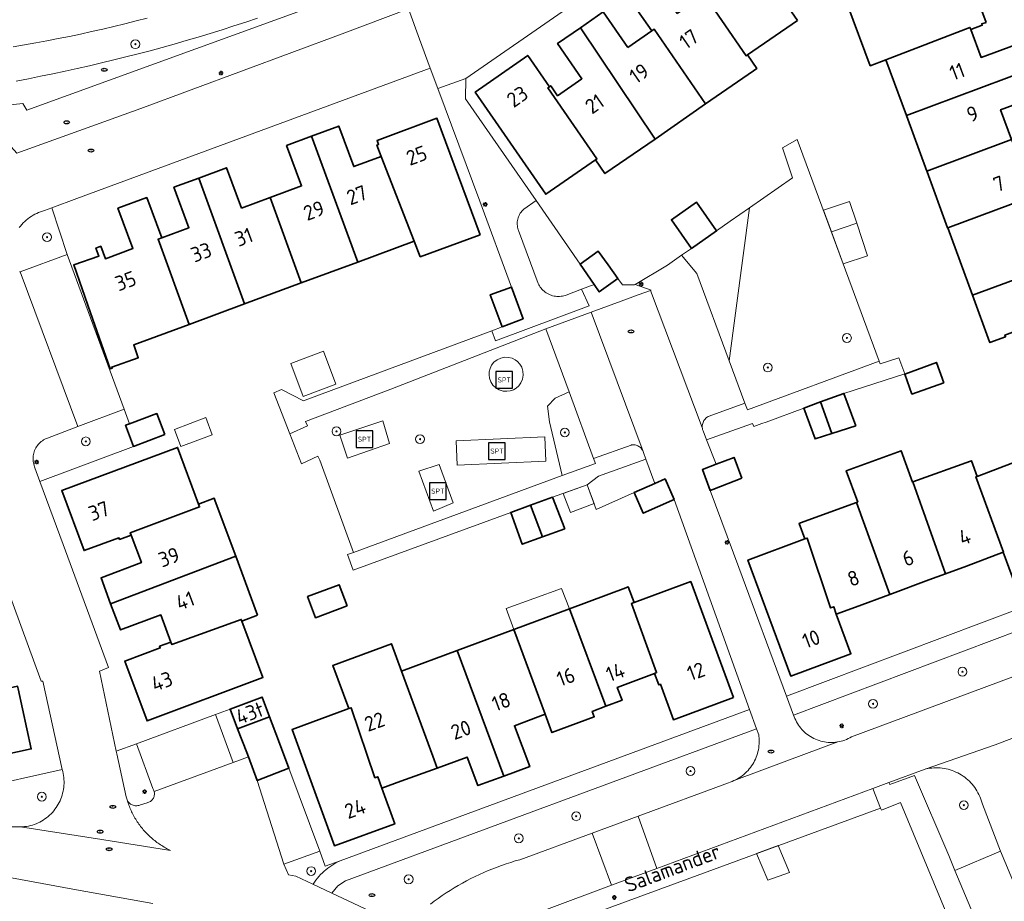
# Model space of a CAD drawing. Header units: metres. Extents: x 152610 to 160096, y 456114 to 462495.
# Tile 614 of 938: x 158733 to 158822, y 460271 to 460350. Entities that reach past the tile are written whole.
import ezdxf
from ezdxf.enums import TextEntityAlignment as Align

# ---------------------------------------------------------------- set-up
doc = ezdxf.new("R2010")
doc.units = ezdxf.units.M
doc.header["$LTSCALE"] = 0.5
doc.layers.get('0').update_dxf_attribs({"linetype": 'CONTINUOUS'})
for name, color, linetype, lineweight in [('B-PV-GR-BEPLANTING_CULTUUR_BOSPLANTSOEN-GV', 251, 'CONTINUOUS', 18), ('B-PV-GR-BEPLANTING_CULTUUR_HEESTERS-GV', 251, 'CONTINUOUS', 18), ('B-PV-GR-BOOM-S', 251, 'CONTINUOUS', 25), ('B-PV-GR-HAAG-GV', 251, 'CONTINUOUS', 13), ('B-PV-GW-TALUD_KRUIN-G', 251, 'CONTINUOUS', 18), ('B-PV-IE-MEUBILAIR-S', 251, 'CONTINUOUS', 25), ('B-PV-IE-MEUBILAIR_WEGMEUBILAIR-S', 251, 'CONTINUOUS', 25), ('B-PV-OG-BEBOUWING-GV', 6, 'CONTINUOUS', 35), ('B-PV-OG-BEBOUWING-T18', 1, 'CONTINUOUS', 18), ('B-PV-OG-BEBOUWING_OVERBOUWING-GV', 251, 'CONTINUOUS', 18), ('B-PV-OG-BEBOUWING_SCHUUR-GV', 251, 'CONTINUOUS', 18), ('B-PV-OG-TERREIN_BEGROEID-GV', 251, 'CONTINUOUS', 18), ('B-PV-OG-TOPOGRAFIE-T18', 1, 'CONTINUOUS', 18), ('B-PV-VH-GESLOTENVERHARDING_ASFALT-GV', 251, 'CONTINUOUS', 18), ('B-PV-VH-GESLOTENVERHARDING_KUNSTSTOF-GV', 251, 'CONTINUOUS', 18), ('B-PV-VH-ONVERHARD_ZAND-GV', 251, 'CONTINUOUS', 18), ('B-PV-VH-OPENVERHARDING_BETONSTRAATSTEEN-GV', 251, 'CONTINUOUS', 18), ('B-PV-VH-OPENVERHARDING_TEGEL-GV', 251, 'CONTINUOUS', 18)]:
    doc.layers.add(name, color=color, linetype=linetype, lineweight=lineweight)
doc.styles.add('NLCS-ISO', font='NLCS-ISO.ttf')
doc.styles.add('NLCS-ISO-M750-T18', font='NLCS-ISO.ttf', dxfattribs={"height": 1.35})

# ---------------------------------------------------------------- blocks, each defined once
blk = doc.blocks.new('SIE-MEUBILAIR_PAAL_LICHTMAST-SO')
for points in [[(-0.62, 0), (-1, 0)], [(-0.71, 0.71), (-0.44, 0.44)], [(0, 1), (0, 0.62)], [(0.44, 0.44), (0.71, 0.71)], [(1, 0), (0.62, 0)], [(-0.71, -0.71), (-0.44, -0.44)], [(0, -0.62), (0, -1)], [(0.44, -0.44), (0.71, -0.71)]]:
    blk.add_lwpolyline(points)
blk.add_circle((0, 0), 0.5)
blk = doc.blocks.new('SIE-MEUBILAIR_PUT_RIOOLPUT-SO')
blk.add_ellipse((0, 0), major_axis=(1.25, 0), ratio=0.54)
at = {"style": 'NLCS-ISO'}
blk.add_text('ri', height=0.75, dxfattribs=at).set_placement((-0.04, 0.07), align=Align.MIDDLE_CENTER)
blk = doc.blocks.new('SIE-WEG_SPEELTOESTEL-SO')
at = {"flags": 128}
blk.add_lwpolyline([(-3.75, -3.75), (3.75, -3.75), (3.75, 3.75), (-3.75, 3.75)], close=True, dxfattribs=at)
at = {"style": 'NLCS-ISO'}
blk.add_text('SPT', height=2.25, dxfattribs=at).set_placement((0, 0), align=Align.MIDDLE_CENTER)
blk = doc.blocks.new('SGR-BOOM_GBKN-SO')
at = {"linetype": 'ByBlock', "lineweight": 18}
h = blk.add_hatch(color=0, dxfattribs=at)
h.dxf.hatch_style = 1
edge = h.paths.add_edge_path()
edge.add_arc((0, 0), 0.25, 0, 360)
at = {"color": 0, "linetype": 'ByBlock', "lineweight": 18}
for radius in [2, 0.25]:
    blk.add_circle((0, 0), radius, dxfattribs=at)
at = {"color": 0, "linetype": 'ByBlock', "lineweight": 18, "style": 'NLCS-ISO'}
blk.add_attdef('SOORT', (2.5, 0), '', height=1.5, dxfattribs=at)

msp = doc.modelspace()

# ---------------------------------------------------------------- linework, layer by layer
at = {"layer": 'B-PV-GR-BEPLANTING_CULTUUR_BOSPLANTSOEN-GV', "flags": 128}
for points in [[(158729.451, 460342.14), (158733.643, 460342.567), (158734.01, 460341.98), (158771.895, 460355.748)], [(158771.895, 460355.748), (158734.01, 460341.98), (158733.643, 460342.567), (158729.451, 460342.14), (158729.476, 460342.12), (158729.5, 460342.1), (158733.109, 460338.106), (158744.27, 460342.14), (158762.4, 460348.86), (158768.362, 460351.085)], [(158744.829, 460350.264), (158743.835, 460350.006), (158742.839, 460349.756), (158741.841, 460349.513), (158740.841, 460349.278), (158739.839, 460349.051), (158738.836, 460348.831), (158737.831, 460348.62), (158736.824, 460348.416), (158735.816, 460348.22), (158734.807, 460348.032), (158733.796, 460347.852), (158732.783, 460347.68)], [(158754.788, 460350.265), (158753.721, 460349.909), (158752.652, 460349.56), (158751.58, 460349.219), (158750.505, 460348.885), (158749.429, 460348.559), (158748.35, 460348.241), (158747.269, 460347.93), (158746.186, 460347.628), (158745.1, 460347.332), (158744.013, 460347.045), (158742.923, 460346.765), (158741.832, 460346.493), (158740.739, 460346.229), (158739.643, 460345.973), (158738.546, 460345.724), (158737.448, 460345.483), (158736.347, 460345.25), (158735.245, 460345.025), (158734.142, 460344.808), (158733.036, 460344.598)], [(158733.036, 460344.598), (158734.142, 460344.808), (158735.245, 460345.025), (158736.347, 460345.25), (158737.448, 460345.483), (158738.546, 460345.724), (158739.643, 460345.973), (158740.739, 460346.229), (158741.832, 460346.493), (158742.923, 460346.765), (158744.013, 460347.045), (158745.1, 460347.332), (158746.186, 460347.628), (158747.269, 460347.93), (158748.35, 460348.241), (158749.429, 460348.559), (158750.505, 460348.885), (158751.58, 460349.219), (158752.652, 460349.56), (158753.721, 460349.909), (158754.788, 460350.265)]]:
    msp.add_lwpolyline(points, dxfattribs=at)
msp.add_lwpolyline([(158799.078, 460333.172), (158797.349, 460331.965), (158796.116, 460331.104), (158793.858, 460329.529), (158792.976, 460328.914), (158794.33, 460327.28), (158797.242, 460319.412)], close=True, dxfattribs=at)
at = {"layer": 'B-PV-GR-BEPLANTING_CULTUUR_HEESTERS-GV', "flags": 128}
for points in [[(158733.345, 460327.421), (158733.4, 460327.42), (158737.62, 460328.98), (158736.237, 460333.189), (158735.59, 460332.95), (158735.411, 460332.895), (158735.234, 460332.832), (158735.06, 460332.762), (158734.89, 460332.684), (158734.722, 460332.599), (158734.559, 460332.508), (158734.4, 460332.409), (158734.245, 460332.303), (158734.094, 460332.191), (158733.949, 460332.073), (158733.808, 460331.949), (158733.674, 460331.818), (158733.544, 460331.682), (158733.421, 460331.541), (158733.304, 460331.395)], [(158731.488, 460277.441), (158733.444, 460277.43), (158733.623, 460277.44), (158733.802, 460277.457), (158733.98, 460277.482), (158734.156, 460277.516), (158734.331, 460277.557), (158734.503, 460277.606), (158734.674, 460277.662), (158734.841, 460277.726), (158735.006, 460277.798), (158735.168, 460277.876), (158735.325, 460277.962), (158735.479, 460278.055), (158735.628, 460278.155), (158735.773, 460278.261), (158735.913, 460278.373), (158736.048, 460278.492), (158736.177, 460278.616), (158736.301, 460278.746), (158736.419, 460278.882), (158736.53, 460279.022), (158736.636, 460279.168), (158736.734, 460279.318), (158736.826, 460279.472), (158736.911, 460279.63), (158736.989, 460279.792), (158737.059, 460279.957), (158737.122, 460280.125), (158737.178, 460280.296), (158737.226, 460280.469), (158737.266, 460280.644), (158737.298, 460280.82), (158737.323, 460280.998), (158737.339, 460281.177), (158737.348, 460281.356), (158737.348, 460281.536), (158737.341, 460281.715), (158737.325, 460281.894), (158737.302, 460282.072), (158737.27, 460282.249), (158737.231, 460282.424), (158737.186, 460282.591), (158729.39, 460280.87)]]:
    msp.add_lwpolyline(points, dxfattribs=at)
for points in [[(158783.822, 460328.12), (158779.86, 460333.83), (158778.75, 460333.056), (158778.665, 460332.974), (158778.585, 460332.886), (158778.512, 460332.793), (158778.445, 460332.695), (158778.384, 460332.593), (158778.331, 460332.487), (158778.285, 460332.378), (158778.247, 460332.265), (158778.216, 460332.151), (158778.193, 460332.035), (158778.177, 460331.917), (158778.17, 460331.799), (158778.171, 460331.68), (158778.18, 460331.562), (158778.196, 460331.444), (158778.221, 460331.328), (158778.253, 460331.214), (158778.28, 460331.137), (158780.05, 460326.37), (158780.106, 460326.257), (158780.169, 460326.147), (158780.239, 460326.042), (158780.315, 460325.941), (158780.398, 460325.845), (158780.486, 460325.755), (158780.58, 460325.671), (158780.679, 460325.592), (158780.783, 460325.52), (158780.892, 460325.455), (158781.004, 460325.397), (158781.12, 460325.346), (158781.238, 460325.302), (158781.359, 460325.266), (158781.483, 460325.238), (158781.607, 460325.217), (158781.733, 460325.205), (158781.859, 460325.2), (158781.986, 460325.203), (158782.112, 460325.215), (158782.236, 460325.234), (158782.36, 460325.262), (158782.481, 460325.297), (158782.569, 460325.327), (158783.952, 460325.844), (158785.1, 460326.274)], [(158785.05, 460310.62), (158782.838, 460316.599), (158781.591, 460316.032), (158780.908, 460315.311), (158781.086, 460313.907), (158782.225, 460309.064), (158785.219, 460310.164)], [(158743.251, 460313.735), (158742.76, 460315.06), (158738.58, 460313.48), (158735.85, 460312.445), (158735.733, 460312.397), (158735.62, 460312.341), (158735.51, 460312.278), (158735.404, 460312.209), (158735.303, 460312.133), (158735.207, 460312.05), (158735.117, 460311.962), (158735.032, 460311.869), (158734.953, 460311.77), (158734.881, 460311.666), (158734.815, 460311.558), (158734.757, 460311.446), (158734.705, 460311.33), (158734.661, 460311.212), (158734.625, 460311.091), (158734.596, 460310.968), (158734.575, 460310.843), (158734.562, 460310.717), (158734.557, 460310.591), (158734.56, 460310.464), (158734.571, 460310.339), (158734.59, 460310.214), (158734.617, 460310.09), (158734.651, 460309.968), (158734.693, 460309.849), (158734.728, 460309.766), (158735.18, 460308.55), (158743.6, 460311.701), (158742.89, 460313.6)], [(158790.563, 460308.363), (158789.76, 460310.537), (158785.49, 460309.01), (158784.46, 460308.225), (158785.287, 460306.024), (158788.693, 460307.534)], [(158752.988, 460286.263), (158752.31, 460288.05), (158751.001, 460287.565), (158752.59, 460283.22), (158753.95, 460283.73), (158753.8, 460284.125)], [(158816.064, 460282.755), (158815.879, 460282.758), (158815.694, 460282.752), (158815.51, 460282.739), (158815.326, 460282.718), (158815.144, 460282.689), (158814.963, 460282.652), (158814.904, 460282.638), (158811.641, 460281.428), (158811.73, 460281.24), (158813.96, 460282.06), (158817.03, 460274.85), (158817.57, 460273.52), (158821.69, 460275.26), (158820.064, 460279.485), (158820.017, 460279.664), (158819.962, 460279.84), (158819.899, 460280.014), (158819.83, 460280.185), (158819.752, 460280.354), (158819.668, 460280.518), (158819.576, 460280.679), (158819.478, 460280.835), (158819.373, 460280.987), (158819.261, 460281.135), (158819.144, 460281.277), (158819.02, 460281.415), (158818.89, 460281.547), (158818.755, 460281.673), (158818.614, 460281.793), (158818.468, 460281.907), (158818.318, 460282.014), (158818.163, 460282.115), (158818.004, 460282.209), (158817.841, 460282.296), (158817.674, 460282.376), (158817.504, 460282.449), (158817.331, 460282.514), (158817.155, 460282.572), (158816.977, 460282.622), (158816.797, 460282.664), (158816.616, 460282.699), (158816.433, 460282.725), (158816.249, 460282.744)], [(158810.89, 460279.13), (158810.203, 460280.896), (158790.745, 460273.692), (158786.653, 460272.177), (158780.8, 460270.01), (158779.297, 460269.407), (158777.824, 460268.733), (158777.93, 460268.55), (158779.96, 460269.41), (158783.03, 460261.45), (158783.922, 460259.071), (158784.78, 460259.15), (158781.36, 460268.3)]]:
    msp.add_lwpolyline(points, close=True, dxfattribs=at)
at = {"layer": 'B-PV-GR-HAAG-GV', "flags": 128}
msp.add_lwpolyline([(158742.1, 460284.02), (158742.957, 460280.132), (158742.972, 460280.048), (158742.995, 460279.966), (158743.025, 460279.887), (158743.063, 460279.81), (158743.108, 460279.737), (158743.16, 460279.669), (158743.217, 460279.606), (158743.28, 460279.548), (158743.349, 460279.497), (158743.421, 460279.453), (158743.498, 460279.415), (158743.578, 460279.385), (158743.66, 460279.362), (158743.744, 460279.347), (158743.829, 460279.341), (158743.915, 460279.342), (158743.999, 460279.351), (158744.083, 460279.368), (158744.165, 460279.392), (158744.238, 460279.422), (158744.829, 460279.607), (158744.908, 460279.628), (158744.984, 460279.656), (158745.058, 460279.691), (158745.127, 460279.734), (158745.192, 460279.783), (158745.252, 460279.838), (158745.306, 460279.899), (158745.354, 460279.965), (158745.395, 460280.036), (158745.429, 460280.109), (158745.456, 460280.187), (158745.475, 460280.266), (158745.486, 460280.347), (158745.49, 460280.428), (158745.485, 460280.509), (158745.472, 460280.59), (158745.462, 460280.633), (158745.417, 460280.761), (158745.351, 460280.88), (158743.89, 460284.93), (158742.051, 460284.254)], close=True, dxfattribs=at)
at = {"layer": 'B-PV-GW-TALUD_KRUIN-G', "flags": 128}
msp.add_lwpolyline([(158802.143, 460375.222), (158789.76, 460366.84), (158779.373, 460359.795), (158779.155, 460359.649), (158778.662, 460359.325), (158778.165, 460359.008), (158777.664, 460358.698), (158777.158, 460358.394), (158776.649, 460358.098), (158776.135, 460357.808), (158775.618, 460357.526), (158775.097, 460357.25), (158774.571, 460356.982), (158774.043, 460356.721), (158773.511, 460356.467), (158772.976, 460356.22), (158772.437, 460355.98), (158771.895, 460355.748), (158734.01, 460341.98), (158733.643, 460342.567), (158729.451, 460342.14)], dxfattribs=at)
at = {"layer": 'B-PV-OG-BEBOUWING-GV', "flags": 128}
for points in [[(158803.4, 460350.06), (158797.06, 460359.27), (158792.324, 460356.003), (158794.27, 460353.18), (158794.406, 460353.264), (158798.778, 460346.879), (158798.91, 460346.97)], [(158820.39, 460349.88), (158818.4, 460355.27), (158807.95, 460351.36), (158809.96, 460345.97), (158811.37, 460346.5), (158818.944, 460349.431), (158819.02, 460349.23), (158820.05, 460349.62), (158820, 460349.76)], [(158792.57, 460350.69), (158790.36, 460353.9), (158788.059, 460352.301), (158790.294, 460349.115), (158790.515, 460349.267), (158795.138, 460342.531), (158799.441, 460345.508), (158799.76, 460345.73), (158798.91, 460346.97), (158798.778, 460346.879), (158794.406, 460353.264), (158794.27, 460353.18), (158794.14, 460353.1), (158794.76, 460352.2)], [(158788.12, 460347.62), (158785.91, 460350.82), (158783.865, 460349.403), (158790.578, 460339.377), (158795.138, 460342.531), (158790.515, 460349.267), (158790.294, 460349.115)], [(158790.578, 460339.377), (158783.865, 460349.403), (158781.81, 460347.98), (158784, 460344.8), (158781.8, 460343.28), (158781.19, 460344.18), (158781.06, 460344.09), (158780.927, 460343.998), (158785.342, 460337.591), (158785.21, 460337.5), (158786.071, 460336.259)], [(158819.02, 460349.23), (158818.944, 460349.431), (158811.37, 460346.5), (158813.214, 460341.49), (158824.491, 460345.708), (158823.61, 460348.08), (158819.95, 460346.72)], [(158781.06, 460344.09), (158779.12, 460346.9), (158774.39, 460343.61), (158780.73, 460334.4), (158785.21, 460337.5), (158785.342, 460337.591), (158780.927, 460343.998)], [(158825.36, 460343.37), (158824.491, 460345.708), (158813.214, 460341.49), (158815.053, 460336.494), (158822.697, 460339.332), (158821.7, 460342.01)], [(158774.83, 460330.76), (158770.94, 460341.24), (158765.54, 460339.24), (158765.68, 460338.89), (158765.53, 460338.83), (158765.91, 460337.81), (158768.893, 460330.18), (158769.44, 460328.78)], [(158765.91, 460337.81), (158763.45, 460336.9), (158762.1, 460340.54), (158759.642, 460339.625), (158763.799, 460328.297), (158768.893, 460330.18)], [(158763.799, 460328.297), (158759.642, 460339.625), (158757.4, 460338.79), (158758.75, 460335.15), (158755.919, 460334.1), (158758.714, 460326.418)], [(158822.705, 460339.309), (158822.697, 460339.332), (158815.053, 460336.494), (158815.076, 460336.431), (158816.935, 460331.381), (158816.939, 460331.37), (158828.251, 460335.578), (158828.235, 460335.621), (158827.36, 460337.97), (158823.71, 460336.61)], [(158753.33, 460333.14), (158751.97, 460336.79), (158749.491, 460335.865), (158753.594, 460324.525), (158758.714, 460326.418), (158755.919, 460334.1)], [(158753.594, 460324.525), (158749.491, 460335.865), (158747.25, 460335.03), (158748.6, 460331.39), (158746.15, 460330.47), (158745.815, 460330.355), (158748.606, 460322.682)], [(158829.11, 460333.27), (158828.251, 460335.578), (158816.939, 460331.37), (158819.165, 460325.325), (158830.516, 460329.482), (158830.03, 460330.78), (158826.38, 460329.42), (158825.46, 460331.91)], [(158746.15, 460330.47), (158744.8, 460334.11), (158742.21, 460333.15), (158743.56, 460329.51), (158741.08, 460328.59), (158740.652, 460329.728), (158740.22, 460329.55), (158740.486, 460328.831), (158738.227, 460328.042), (158739.737, 460323.723), (158741.498, 460318.687), (158741.686, 460318.753), (158741.653, 460318.848), (158744.042, 460319.683), (158743.636, 460320.845), (158748.606, 460322.682), (158745.815, 460330.355)], [(158793.858, 460329.529), (158796.116, 460331.104), (158794.319, 460333.68), (158792.062, 460332.105)], [(158831, 460328.19), (158830.516, 460329.482), (158819.165, 460325.325), (158820.719, 460321.102), (158820.74, 460321.05), (158822.15, 460321.57), (158822.094, 460321.72), (158828.362, 460324.05), (158828.25, 460324.35), (158827.33, 460326.82)], [(158786.354, 460328.054), (158785.45, 460329.29), (158783.822, 460328.12), (158785.1, 460326.274), (158785.56, 460325.61), (158787.23, 460326.81)], [(158778.71, 460323.18), (158777.652, 460326.047), (158775.74, 460325.35), (158776.8, 460322.47)], [(158816.584, 460317.408), (158815.92, 460319.26), (158813.077, 460318.203), (158813.721, 460316.407)], [(158808.658, 460313.546), (158807.594, 460316.471), (158805.48, 460315.698), (158806.504, 460312.854)], [(158806.504, 460312.854), (158805.48, 460315.698), (158803.985, 460315.152), (158804.997, 460312.37)], [(158746.43, 460312.76), (158745.72, 460314.66), (158743.251, 460313.735), (158742.89, 460313.6), (158743.6, 460311.701)], [(158749.47, 460306.5), (158747.57, 460311.61), (158737.14, 460307.73), (158739.15, 460302.31), (158742.3, 460303.48), (158742.36, 460303.33), (158743.39, 460303.72), (158743.315, 460303.924), (158749.56, 460306.254)], [(158808.736, 460306.655), (158811.479, 460299.033), (158811.716, 460298.374), (158815.251, 460299.679), (158816.754, 460300.234), (158813.8, 460308.496), (158813.782, 460308.489), (158812.757, 460311.309), (158807.807, 460309.51), (158808.832, 460306.69)], [(158828.62, 460300.58), (158824.71, 460310.93), (158819.6, 460309), (158819.464, 460308.947), (158821.951, 460302.181), (158821.922, 460302.17), (158823.25, 460298.591)], [(158798.4, 460308.83), (158797.7, 460310.7), (158796.08, 460310.084), (158794.84, 460309.61), (158795.55, 460307.74), (158795.783, 460307.829)], [(158819.6, 460309), (158819.07, 460310.41), (158818.979, 460310.377), (158813.8, 460308.496), (158816.754, 460300.234), (158818.62, 460300.923), (158821.922, 460302.17), (158821.951, 460302.181), (158819.464, 460308.947)], [(158792.31, 460306.92), (158791.48, 460308.77), (158790.563, 460308.363), (158788.693, 460307.534), (158789.52, 460305.68), (158792.081, 460306.818)], [(158750.975, 460306.777), (158750.88, 460307.03), (158749.47, 460306.5), (158749.56, 460306.254), (158743.315, 460303.924), (158743.39, 460303.72), (158744.32, 460301.23), (158740.68, 460299.86), (158741.549, 460297.531), (158752.816, 460301.805)], [(158780.441, 460303.549), (158779.37, 460306.408), (158777.58, 460305.76), (158778.62, 460302.89)], [(158782.46, 460304.28), (158781.34, 460307.12), (158779.37, 460306.408), (158780.441, 460303.549)], [(158804.07, 460303.37), (158804.267, 460303.442), (158806.381, 460297.152), (158806.671, 460297.257), (158806.894, 460296.594), (158808.622, 460297.232), (158811.716, 460298.374), (158811.479, 460299.033), (158808.736, 460306.655), (158803.672, 460304.816), (158803.55, 460304.77)], [(158806.381, 460297.152), (158804.267, 460303.442), (158804.07, 460303.37), (158798.94, 460301.46), (158802.81, 460291.01), (158808.22, 460293.02), (158806.894, 460296.594), (158806.671, 460297.257)], [(158754.78, 460296.5), (158752.816, 460301.805), (158741.549, 460297.531), (158742.43, 460295.17), (158746.07, 460296.53), (158746.98, 460294.08), (158747.064, 460293.853), (158753.311, 460296.124), (158753.37, 460295.97)], [(158797.65, 460289.08), (158793.8, 460299.53), (158788.69, 460297.64), (158788.45, 460297.55), (158790.723, 460291.329), (158790.54, 460291.26), (158790.92, 460290.22), (158791.06, 460290.28), (158792.23, 460287.09)], [(158762.86, 460297.34), (158762.14, 460299.24), (158759.29, 460298.17), (158760, 460296.27)], [(158788.69, 460297.64), (158788.17, 460299.04), (158787.941, 460298.956), (158782.866, 460297.074), (158786.155, 460288.293), (158787.613, 460288.838), (158787.177, 460290.003), (158790.54, 460291.26), (158790.723, 460291.329), (158788.45, 460297.55)], [(158786.155, 460288.293), (158782.866, 460297.074), (158777.848, 460295.213), (158780.684, 460287.577), (158781.293, 460285.936), (158785.104, 460287.352), (158784.924, 460287.834)], [(158753.37, 460295.97), (158753.311, 460296.124), (158747.064, 460293.853), (158746.98, 460294.08), (158745.95, 460293.7), (158746.01, 460293.55), (158742.82, 460292.36), (158744.83, 460286.98), (158755.27, 460290.89)], [(158780.684, 460287.577), (158777.848, 460295.213), (158772.765, 460293.328), (158776.957, 460282.014), (158779.29, 460282.87), (158777.91, 460286.54)], [(158770.961, 460282.737), (158770.571, 460283.797), (158767.749, 460291.468), (158766.844, 460293.928), (158761.553, 460291.966), (158763, 460288.09), (158763.206, 460288.165), (158765.357, 460281.855), (158765.611, 460281.948), (158765.963, 460280.917), (158767.681, 460281.543)], [(158767.749, 460291.468), (158770.571, 460283.797), (158770.961, 460282.737), (158773.666, 460283.721), (158774.63, 460281.16), (158776.957, 460282.014), (158772.765, 460293.328)], [(158733.218, 460289.879), (158733.17, 460290.1), (158729.93, 460289.39), (158730.002, 460289.052), (158722.338, 460287.506), (158722.36, 460287.4), (158723.53, 460282.08), (158723.71, 460282.119), (158734.4, 460284.46)], [(158755.854, 460287.359), (158755.19, 460289.12), (158752.31, 460288.05), (158752.988, 460286.263)], [(158765.357, 460281.855), (158763.206, 460288.165), (158763, 460288.09), (158757.89, 460286.2), (158758.98, 460283.22), (158761.71, 460275.74), (158767.13, 460277.71), (158765.963, 460280.917), (158765.611, 460281.948)], [(158756.666, 460285.208), (158755.854, 460287.359), (158752.988, 460286.263), (158753.8, 460284.125), (158753.95, 460283.73), (158754.74, 460281.62), (158757.61, 460282.71)]]:
    msp.add_lwpolyline(points, close=True, dxfattribs=at)
at = {"layer": 'B-PV-OG-BEBOUWING_OVERBOUWING-GV', "flags": 128}
for points in [[(158806.47, 460331.007), (158808.747, 460331.8), (158808.096, 460333.753), (158805.744, 460332.97)], [(158750.695, 460312.736), (158750.113, 460314.288), (158747.285, 460313.228), (158747.867, 460311.676)], [(158785.088, 460306.554), (158784.46, 460308.225), (158782.297, 460307.459), (158782.959, 460305.736)], [(158782.866, 460297.074), (158782.149, 460298.904), (158777.165, 460297.107), (158777.848, 460295.213)]]:
    msp.add_lwpolyline(points, close=True, dxfattribs=at)
at = {"layer": 'B-PV-OG-BEBOUWING_SCHUUR-GV', "flags": 128}
for points in [[(158809.727, 460328.857), (158808.747, 460331.8), (158806.47, 460331.007), (158807.534, 460328.126)], [(158761.826, 460317.303), (158760.715, 460320.274), (158757.776, 460319.174), (158758.888, 460316.204)], [(158802.688, 460273.329), (158801.668, 460275.748), (158799.711, 460275.03), (158800.738, 460272.628)]]:
    msp.add_lwpolyline(points, close=True, dxfattribs=at)
at = {"layer": 'B-PV-OG-TERREIN_BEGROEID-GV', "flags": 128}
for points in [[(158810.773, 460319.363), (158803.39, 460339.34), (158802.06, 460338.58), (158802.96, 460335.88), (158799.078, 460333.172), (158797.242, 460319.412), (158798.66, 460315.58), (158798.896, 460314.977)], [(158782.838, 460316.599), (158780.74, 460322.27), (158766.77, 460316.843), (158759.096, 460313.931), (158759.276, 460313.539), (158757.674, 460312.844), (158758.737, 460310.122), (158760.223, 460310.829), (158760.383, 460310.45), (158763.429, 460302.158), (158782.225, 460309.064), (158781.086, 460313.907), (158780.908, 460315.311), (158781.591, 460316.032)], [(158777.547, 460316.705), (158777.234, 460316.658), (158776.895, 460316.681), (158776.553, 460316.785), (158776.238, 460316.969), (158775.976, 460317.222), (158775.786, 460317.518), (158775.673, 460317.831), (158775.631, 460318.136), (158775.646, 460318.418), (158775.718, 460318.708), (158775.858, 460319.001), (158776.072, 460319.273), (158776.354, 460319.499), (158776.685, 460319.654), (158777.039, 460319.726), (158777.385, 460319.716), (158777.7, 460319.636), (158777.968, 460319.506), (158778.195, 460319.337), (158778.402, 460319.109), (158778.57, 460318.822), (158778.676, 460318.487), (158778.703, 460318.124), (158778.643, 460317.763), (158778.503, 460317.435), (158778.304, 460317.16), (158778.068, 460316.949), (158777.819, 460316.802)], [(158777.385, 460319.716), (158777.039, 460319.726), (158776.685, 460319.654), (158776.354, 460319.499), (158776.072, 460319.273), (158775.858, 460319.001), (158775.718, 460318.708), (158775.646, 460318.418), (158775.631, 460318.136), (158775.673, 460317.831), (158775.786, 460317.518), (158775.976, 460317.222), (158776.238, 460316.969), (158776.553, 460316.785), (158776.895, 460316.681), (158777.234, 460316.658), (158777.547, 460316.705), (158777.819, 460316.802), (158778.068, 460316.949), (158778.304, 460317.16), (158778.503, 460317.435), (158778.643, 460317.763), (158778.703, 460318.124), (158778.676, 460318.487), (158778.57, 460318.822), (158778.402, 460319.109), (158778.195, 460319.337), (158777.968, 460319.506), (158777.7, 460319.636)], [(158762.18, 460312.696), (158766.052, 460314), (158766.66, 460311.955), (158762.875, 460310.651)], [(158766.66, 460311.955), (158766.052, 460314), (158762.18, 460312.696), (158762.875, 460310.651)], [(158772.669, 460312.204), (158780.669, 460312.559), (158780.737, 460310.379), (158772.759, 460310.015)], [(158771.14, 460310.083), (158772.4, 460306.603), (158770.617, 460305.864), (158769.313, 460309.475)], [(158772.4, 460306.603), (158771.14, 460310.083), (158769.313, 460309.475), (158770.617, 460305.864)], [(158760.88, 460273.89), (158760.38, 460275.26), (158757.16, 460274.09), (158757.576, 460273.133), (158758.22, 460273.01), (158759.773, 460272.276), (158759.785, 460272.294), (158759.907, 460272.473), (158760.037, 460272.647), (158760.173, 460272.816), (158760.314, 460272.98), (158760.462, 460273.139), (158760.616, 460273.292), (158760.775, 460273.44), (158760.939, 460273.581), (158761.109, 460273.717), (158761.283, 460273.846), (158761.462, 460273.968), (158761.646, 460274.084), (158761.833, 460274.193), (158762.025, 460274.295), (158762.22, 460274.39)]]:
    msp.add_lwpolyline(points, close=True, dxfattribs=at)
for points in [[(158836.214, 460299.977), (158803.06, 460287.51), (158803.115, 460287.351), (158803.177, 460287.194), (158803.247, 460287.041), (158803.324, 460286.891), (158803.408, 460286.745), (158803.499, 460286.603), (158803.597, 460286.465), (158803.701, 460286.332), (158803.811, 460286.205), (158803.927, 460286.083), (158804.048, 460285.966), (158804.175, 460285.855), (158804.308, 460285.751), (158804.445, 460285.653), (158804.586, 460285.561), (158804.732, 460285.476), (158804.881, 460285.399), (158805.034, 460285.328), (158805.191, 460285.265), (158805.35, 460285.209), (158805.511, 460285.161), (158805.675, 460285.121), (158805.84, 460285.088), (158806.007, 460285.063), (158806.175, 460285.047), (158806.343, 460285.038), (158806.512, 460285.037), (158806.68, 460285.044), (158806.848, 460285.059), (158807.015, 460285.083), (158807.047, 460285.088), (158807.181, 460285.114), (158807.345, 460285.152), (158807.506, 460285.199), (158807.666, 460285.253), (158807.823, 460285.315), (158807.977, 460285.384), (158808.127, 460285.46), (158808.273, 460285.544), (158808.277, 460285.546), (158833.717, 460294.989)], [(158770.351, 460270.491), (158770.695, 460270.75), (158771.044, 460271.003), (158771.398, 460271.249), (158771.756, 460271.489), (158772.119, 460271.722), (158772.486, 460271.949), (158772.856, 460272.168), (158773.231, 460272.381), (158773.61, 460272.586), (158773.993, 460272.785), (158774.379, 460272.976), (158774.769, 460273.16), (158775.162, 460273.337), (158775.558, 460273.507), (158775.957, 460273.669), (158776.359, 460273.824), (158776.764, 460273.971), (158777.172, 460274.111), (158777.582, 460274.243), (158777.995, 460274.367), (158778.41, 460274.484), (158784.915, 460276.886), (158789.062, 460278.417), (158797.187, 460281.417), (158797.354, 460281.47), (158797.519, 460281.531), (158797.681, 460281.599), (158797.711, 460281.612), (158797.84, 460281.674), (158797.995, 460281.757), (158798.146, 460281.847), (158798.293, 460281.943), (158798.435, 460282.046), (158798.573, 460282.155), (158798.705, 460282.271), (158798.832, 460282.392), (158798.954, 460282.519), (158799.069, 460282.651), (158799.179, 460282.789), (158799.282, 460282.931), (158799.378, 460283.078), (158799.467, 460283.229), (158799.55, 460283.384), (158799.626, 460283.543), (158799.694, 460283.705), (158799.754, 460283.87), (158799.808, 460284.037), (158799.853, 460284.207), (158799.891, 460284.378), (158799.92, 460284.551), (158799.942, 460284.726), (158799.956, 460284.901), (158799.962, 460285.076), (158799.96, 460285.252), (158799.95, 460285.427), (158799.933, 460285.602), (158799.915, 460285.725), (158799.718, 460286.274), (158762.701, 460272.59), (158762.005, 460272.121), (158761.468, 460271.475), (158765.876, 460269.393)]]:
    msp.add_lwpolyline(points, dxfattribs=at)
at = {"layer": 'B-PV-VH-GESLOTENVERHARDING_ASFALT-GV', "flags": 128}
msp.add_lwpolyline([(158732.783, 460347.68), (158733.796, 460347.852), (158734.807, 460348.032), (158735.816, 460348.22), (158736.824, 460348.416), (158737.831, 460348.62), (158738.836, 460348.831), (158739.839, 460349.051), (158740.841, 460349.278), (158741.841, 460349.513), (158742.839, 460349.756), (158743.835, 460350.006), (158744.829, 460350.264)], dxfattribs=at)
at = {"layer": 'B-PV-VH-GESLOTENVERHARDING_KUNSTSTOF-GV', "flags": 128}
msp.add_lwpolyline([(158780.737, 460310.379), (158780.669, 460312.559), (158772.669, 460312.204), (158772.759, 460310.015)], close=True, dxfattribs=at)
at = {"layer": 'B-PV-VH-ONVERHARD_ZAND-GV', "flags": 128}
msp.add_lwpolyline([(158742.051, 460284.254), (158742.1, 460284.02), (158742.957, 460280.132), (158742.972, 460280.048), (158742.995, 460279.966), (158743.025, 460279.887), (158743.063, 460279.81), (158743.108, 460279.737), (158743.16, 460279.669), (158743.217, 460279.606), (158743.28, 460279.548), (158743.349, 460279.497), (158743.421, 460279.453), (158743.498, 460279.415), (158743.578, 460279.385), (158743.66, 460279.362), (158743.744, 460279.347), (158743.829, 460279.341), (158743.915, 460279.342), (158743.999, 460279.351), (158744.083, 460279.368), (158744.165, 460279.392), (158744.238, 460279.422), (158744.829, 460279.607), (158744.908, 460279.628), (158744.984, 460279.656), (158745.058, 460279.691), (158745.127, 460279.734), (158745.192, 460279.783), (158745.252, 460279.838), (158745.306, 460279.899), (158745.354, 460279.965), (158745.395, 460280.036), (158745.429, 460280.109), (158745.456, 460280.187), (158745.475, 460280.266), (158745.486, 460280.347), (158745.49, 460280.428), (158745.485, 460280.509), (158745.472, 460280.59), (158745.462, 460280.633), (158745.417, 460280.761), (158745.351, 460280.88), (158743.89, 460284.93)], close=True, dxfattribs=at)
at = {"layer": 'B-PV-VH-OPENVERHARDING_BETONSTRAATSTEEN-GV', "flags": 128}
for points in [[(158733.304, 460331.395), (158733.421, 460331.541), (158733.544, 460331.682), (158733.674, 460331.818), (158733.808, 460331.949), (158733.949, 460332.073), (158734.094, 460332.191), (158734.245, 460332.303), (158734.4, 460332.409), (158734.559, 460332.508), (158734.722, 460332.599), (158734.89, 460332.684), (158735.06, 460332.762), (158735.234, 460332.832), (158735.411, 460332.895), (158735.59, 460332.95), (158736.237, 460333.189), (158738.504, 460334.025), (158770.34, 460345.77), (158769.376, 460348.362), (158768.362, 460351.085), (158762.4, 460348.86), (158744.27, 460342.14), (158733.109, 460338.106)], [(158768.362, 460351.085), (158769.376, 460348.362), (158770.34, 460345.77), (158771.031, 460343.913), (158773.532, 460344.841), (158782.603, 460351.114)], [(158731.62, 460300.58), (158735.3, 460290.55), (158735.44, 460290.55), (158737.186, 460282.591), (158737.231, 460282.424), (158737.27, 460282.249), (158737.302, 460282.072), (158737.325, 460281.894), (158737.341, 460281.715), (158737.348, 460281.536), (158737.348, 460281.356), (158737.339, 460281.177), (158737.323, 460280.998), (158737.298, 460280.82), (158737.266, 460280.644), (158737.226, 460280.469), (158737.178, 460280.296), (158737.122, 460280.125), (158737.059, 460279.957), (158736.989, 460279.792), (158736.911, 460279.63), (158736.826, 460279.472), (158736.734, 460279.318), (158736.636, 460279.168), (158736.53, 460279.022), (158736.419, 460278.882), (158736.301, 460278.746), (158736.177, 460278.616), (158736.048, 460278.492), (158735.913, 460278.373), (158735.773, 460278.261), (158735.628, 460278.155), (158735.479, 460278.055), (158735.325, 460277.962), (158735.168, 460277.876), (158735.006, 460277.798), (158734.841, 460277.726), (158734.674, 460277.662), (158734.503, 460277.606), (158734.331, 460277.557), (158734.156, 460277.516), (158733.98, 460277.482), (158733.802, 460277.457), (158733.623, 460277.44), (158733.444, 460277.43), (158740.752, 460276.289), (158746.94, 460275.32), (158746.824, 460275.376), (158746.708, 460275.434), (158746.594, 460275.494), (158746.48, 460275.556), (158746.368, 460275.62), (158746.257, 460275.686), (158746.147, 460275.754), (158746.038, 460275.824), (158745.931, 460275.896), (158745.825, 460275.969), (158745.72, 460276.045), (158745.616, 460276.122), (158745.514, 460276.201), (158745.414, 460276.282), (158745.314, 460276.365), (158745.216, 460276.449), (158745.12, 460276.536), (158745.025, 460276.624), (158744.932, 460276.713), (158744.841, 460276.804), (158744.751, 460276.897), (158744.662, 460276.991), (158744.576, 460277.087), (158744.491, 460277.184), (158744.407, 460277.283), (158744.326, 460277.383), (158744.246, 460277.485), (158744.168, 460277.588), (158744.092, 460277.693), (158744.018, 460277.799), (158743.946, 460277.906), (158743.876, 460278.014), (158743.807, 460278.124), (158743.74, 460278.234), (158743.676, 460278.346), (158743.613, 460278.459), (158743.553, 460278.573), (158743.494, 460278.689), (158743.438, 460278.805), (158743.383, 460278.922), (158743.331, 460279.04), (158743.28, 460279.159), (158743.232, 460279.279), (158743.186, 460279.4), (158743.142, 460279.521), (158743.1, 460279.643), (158743.06, 460279.766), (158743.025, 460279.887), (158742.995, 460279.966), (158742.972, 460280.048), (158742.957, 460280.132), (158742.1, 460284.02), (158742.051, 460284.254), (158740.53, 460291.46), (158740.63, 460291.5), (158741.37, 460291.78), (158737.27, 460302.87), (158735.18, 460308.55), (158734.728, 460309.766), (158734.693, 460309.849), (158734.651, 460309.968), (158734.617, 460310.09), (158734.59, 460310.214), (158734.571, 460310.339), (158734.56, 460310.464), (158734.557, 460310.591), (158734.562, 460310.717), (158734.575, 460310.843), (158734.596, 460310.968), (158734.625, 460311.091), (158734.661, 460311.212), (158734.705, 460311.33), (158734.757, 460311.446), (158734.815, 460311.558), (158734.881, 460311.666), (158734.953, 460311.77), (158735.032, 460311.869), (158735.117, 460311.962), (158735.207, 460312.05), (158735.303, 460312.133), (158735.404, 460312.209), (158735.51, 460312.278), (158735.62, 460312.341), (158735.733, 460312.397), (158735.85, 460312.445), (158738.58, 460313.48), (158733.4, 460327.42), (158733.345, 460327.421)], [(158833.717, 460294.989), (158808.277, 460285.546), (158808.273, 460285.544), (158808.127, 460285.46), (158807.977, 460285.384), (158807.823, 460285.315), (158807.666, 460285.253), (158807.506, 460285.199), (158807.345, 460285.152), (158807.181, 460285.114), (158807.047, 460285.088), (158802.439, 460283.372), (158797.711, 460281.612), (158797.681, 460281.599), (158797.519, 460281.531), (158797.354, 460281.47), (158797.187, 460281.417), (158789.062, 460278.417), (158790.745, 460273.692), (158810.203, 460280.896), (158811.641, 460281.428), (158814.904, 460282.638), (158821.203, 460284.816), (158827.672, 460287.278)], [(158827.672, 460287.278), (158821.203, 460284.816), (158814.904, 460282.638), (158814.963, 460282.652), (158815.144, 460282.689), (158815.326, 460282.718), (158815.51, 460282.739), (158815.694, 460282.752), (158815.879, 460282.758), (158816.064, 460282.755), (158816.249, 460282.744), (158816.433, 460282.725), (158816.616, 460282.699), (158816.797, 460282.664), (158816.977, 460282.622), (158817.155, 460282.572), (158817.331, 460282.514), (158817.504, 460282.449), (158817.674, 460282.376), (158817.841, 460282.296), (158818.004, 460282.209), (158818.163, 460282.115), (158818.318, 460282.014), (158818.468, 460281.907), (158818.614, 460281.793), (158818.755, 460281.673), (158818.89, 460281.547), (158819.02, 460281.415), (158819.144, 460281.277), (158819.261, 460281.135), (158819.373, 460280.987), (158819.478, 460280.835), (158819.576, 460280.679), (158819.668, 460280.518), (158819.752, 460280.354), (158819.83, 460280.185), (158819.899, 460280.014), (158819.962, 460279.84), (158820.017, 460279.664), (158820.064, 460279.485), (158821.69, 460275.26), (158826.583, 460263.581)], [(158765.876, 460269.393), (158761.468, 460271.475), (158759.773, 460272.276), (158758.22, 460273.01), (158757.576, 460273.133), (158757.16, 460274.09), (158754.74, 460281.62), (158753.95, 460283.73), (158752.59, 460283.22), (158745.462, 460280.633), (158745.472, 460280.59), (158745.485, 460280.509), (158745.49, 460280.428), (158745.486, 460280.347), (158745.475, 460280.266), (158745.456, 460280.187), (158745.429, 460280.109), (158745.395, 460280.036), (158745.354, 460279.965), (158745.306, 460279.899), (158745.252, 460279.838), (158745.192, 460279.783), (158745.127, 460279.734), (158745.058, 460279.691), (158744.984, 460279.656), (158744.908, 460279.628), (158744.829, 460279.607), (158744.238, 460279.422), (158744.165, 460279.392), (158744.083, 460279.368), (158743.999, 460279.351), (158743.915, 460279.342), (158743.829, 460279.341), (158743.744, 460279.347), (158743.66, 460279.362), (158743.578, 460279.385), (158743.498, 460279.415), (158743.421, 460279.453), (158743.349, 460279.497), (158743.28, 460279.548), (158743.217, 460279.606), (158743.16, 460279.669), (158743.108, 460279.737), (158743.063, 460279.81), (158743.025, 460279.887), (158743.06, 460279.766), (158743.1, 460279.643), (158743.142, 460279.521), (158743.186, 460279.4), (158743.232, 460279.279), (158743.28, 460279.159), (158743.331, 460279.04), (158743.383, 460278.922), (158743.438, 460278.805), (158743.494, 460278.689), (158743.553, 460278.573), (158743.613, 460278.459), (158743.676, 460278.346), (158743.74, 460278.234), (158743.807, 460278.124), (158743.876, 460278.014), (158743.946, 460277.906), (158744.018, 460277.799), (158744.092, 460277.693), (158744.168, 460277.588), (158744.246, 460277.485), (158744.326, 460277.383), (158744.407, 460277.283), (158744.491, 460277.184), (158744.576, 460277.087), (158744.662, 460276.991), (158744.751, 460276.897), (158744.841, 460276.804), (158744.932, 460276.713), (158745.025, 460276.624), (158745.12, 460276.536), (158745.216, 460276.449), (158745.314, 460276.365), (158745.414, 460276.282), (158745.514, 460276.201), (158745.616, 460276.122), (158745.72, 460276.045), (158745.825, 460275.969), (158745.931, 460275.896), (158746.038, 460275.824), (158746.147, 460275.754), (158746.257, 460275.686), (158746.368, 460275.62), (158746.48, 460275.556), (158746.594, 460275.494), (158746.708, 460275.434), (158746.824, 460275.376), (158746.94, 460275.32), (158740.752, 460276.289), (158733.444, 460277.43), (158731.488, 460277.441)], [(158780.8, 460270.01), (158786.653, 460272.177), (158784.915, 460276.886), (158778.41, 460274.484), (158777.995, 460274.367), (158777.582, 460274.243), (158777.172, 460274.111), (158776.764, 460273.971), (158776.359, 460273.824), (158775.957, 460273.669), (158775.558, 460273.507), (158775.162, 460273.337), (158774.769, 460273.16), (158774.379, 460272.976), (158773.993, 460272.785), (158773.61, 460272.586), (158773.231, 460272.381), (158772.856, 460272.168), (158772.486, 460271.949), (158772.119, 460271.722), (158771.756, 460271.489), (158771.398, 460271.249), (158771.044, 460271.003), (158770.695, 460270.75), (158770.351, 460270.491)], [(158728.35, 460273.62), (158738.46, 460271.78), (158745.355, 460270.531)]]:
    msp.add_lwpolyline(points, dxfattribs=at)
for points in [[(158775.87, 460322.11), (158776.2, 460321.2), (158784.65, 460324.37), (158783.952, 460325.844), (158782.569, 460325.327), (158782.481, 460325.297), (158782.36, 460325.262), (158782.236, 460325.234), (158782.112, 460325.215), (158781.986, 460325.203), (158781.859, 460325.2), (158781.733, 460325.205), (158781.607, 460325.217), (158781.483, 460325.238), (158781.359, 460325.266), (158781.238, 460325.302), (158781.12, 460325.346), (158781.004, 460325.397), (158780.892, 460325.455), (158780.783, 460325.52), (158780.679, 460325.592), (158780.58, 460325.671), (158780.486, 460325.755), (158780.398, 460325.845), (158780.315, 460325.941), (158780.239, 460326.042), (158780.169, 460326.147), (158780.106, 460326.257), (158780.05, 460326.37), (158778.28, 460331.137), (158778.253, 460331.214), (158778.221, 460331.328), (158778.196, 460331.444), (158778.18, 460331.562), (158778.171, 460331.68), (158778.17, 460331.799), (158778.177, 460331.917), (158778.193, 460332.035), (158778.216, 460332.151), (158778.247, 460332.265), (158778.285, 460332.378), (158778.331, 460332.487), (158778.384, 460332.593), (158778.445, 460332.695), (158778.512, 460332.793), (158778.585, 460332.886), (158778.665, 460332.974), (158778.75, 460333.056), (158779.86, 460333.83), (158773.51, 460343.01), (158773.532, 460344.841), (158771.031, 460343.913), (158774.8, 460333.78), (158777.652, 460326.047), (158778.71, 460323.18), (158776.8, 460322.47)], [(158742.76, 460315.06), (158737.62, 460328.98), (158733.4, 460327.42), (158738.58, 460313.48)], [(158788.789, 460326.271), (158790.24, 460325.77), (158790.176, 460325.747), (158794.835, 460313.411), (158794.832, 460313.501), (158794.837, 460313.592), (158794.85, 460313.681), (158794.871, 460313.769), (158794.9, 460313.855), (158794.935, 460313.938), (158794.979, 460314.017), (158795.028, 460314.093), (158795.085, 460314.163), (158795.147, 460314.229), (158795.215, 460314.288), (158795.288, 460314.342), (158795.366, 460314.388), (158795.447, 460314.428), (158798.66, 460315.58), (158797.242, 460319.412), (158794.33, 460327.28), (158792.976, 460328.914), (158791.71, 460328.03)], [(158783.952, 460325.844), (158784.65, 460324.37), (158776.2, 460321.2), (158775.87, 460322.11), (158759.31, 460315.94), (158758.907, 460315.802), (158756.923, 460316.835), (158756.237, 460316.523), (158757.674, 460312.844), (158759.276, 460313.539), (158759.096, 460313.931), (158766.77, 460316.843), (158780.74, 460322.27), (158784.84, 460323.79), (158787.531, 460324.785), (158789.06, 460325.35), (158790.176, 460325.747), (158790.24, 460325.77), (158788.789, 460326.271), (158788.724, 460326.233), (158787.646, 460326.247), (158787.23, 460326.81), (158785.56, 460325.61), (158785.1, 460326.274)], [(158794.835, 460313.411), (158790.176, 460325.747), (158789.06, 460325.35), (158787.531, 460324.785), (158784.84, 460323.79), (158789.502, 460311.242), (158789.53, 460311.16), (158789.76, 460310.537), (158790.563, 460308.363), (158791.48, 460308.77), (158792.31, 460306.92), (158794.95, 460299.572), (158799.1, 460288.02), (158799.718, 460286.274), (158799.915, 460285.725), (158799.933, 460285.602), (158799.95, 460285.427), (158799.96, 460285.252), (158799.962, 460285.076), (158799.956, 460284.901), (158799.942, 460284.726), (158799.92, 460284.551), (158799.891, 460284.378), (158799.853, 460284.207), (158799.808, 460284.037), (158799.754, 460283.87), (158799.694, 460283.705), (158799.626, 460283.543), (158799.55, 460283.384), (158799.467, 460283.229), (158799.378, 460283.078), (158799.282, 460282.931), (158799.179, 460282.789), (158799.069, 460282.651), (158798.954, 460282.519), (158798.832, 460282.392), (158798.705, 460282.271), (158798.573, 460282.155), (158798.435, 460282.046), (158798.293, 460281.943), (158798.146, 460281.847), (158797.995, 460281.757), (158797.84, 460281.674), (158797.711, 460281.612), (158802.439, 460283.372), (158807.047, 460285.088), (158807.015, 460285.083), (158806.848, 460285.059), (158806.68, 460285.044), (158806.512, 460285.037), (158806.343, 460285.038), (158806.175, 460285.047), (158806.007, 460285.063), (158805.84, 460285.088), (158805.675, 460285.121), (158805.511, 460285.161), (158805.35, 460285.209), (158805.191, 460285.265), (158805.034, 460285.328), (158804.881, 460285.399), (158804.732, 460285.476), (158804.586, 460285.561), (158804.445, 460285.653), (158804.308, 460285.751), (158804.175, 460285.855), (158804.048, 460285.966), (158803.927, 460286.083), (158803.811, 460286.205), (158803.701, 460286.332), (158803.597, 460286.465), (158803.499, 460286.603), (158803.408, 460286.745), (158803.324, 460286.891), (158803.247, 460287.041), (158803.177, 460287.194), (158803.115, 460287.351), (158803.06, 460287.51), (158802.43, 460289.2), (158798.126, 460300.799), (158795.55, 460307.74), (158794.84, 460309.61), (158796.08, 460310.084), (158795.23, 460312.28), (158794.91, 460313.1), (158794.892, 460313.146), (158794.865, 460313.233), (158794.847, 460313.321)], [(158789.502, 460311.242), (158784.84, 460323.79), (158780.74, 460322.27), (158782.838, 460316.599), (158785.05, 460310.62), (158788.419, 460311.823), (158788.447, 460311.829), (158788.534, 460311.84), (158788.621, 460311.844), (158788.708, 460311.84), (158788.794, 460311.828), (158788.879, 460311.808), (158788.961, 460311.78), (158789.041, 460311.745), (158789.117, 460311.703), (158789.189, 460311.653), (158789.256, 460311.598), (158789.318, 460311.536), (158789.374, 460311.47), (158789.424, 460311.398), (158789.466, 460311.322)], [(158752.59, 460283.22), (158751.001, 460287.565), (158743.89, 460284.93), (158745.351, 460280.88), (158745.417, 460280.761), (158745.462, 460280.633)], [(158760.38, 460275.26), (158757.61, 460282.71), (158754.74, 460281.62), (158757.16, 460274.09)], [(158790.745, 460273.692), (158789.062, 460278.417), (158784.915, 460276.886), (158786.653, 460272.177)], [(158826.583, 460263.581), (158821.69, 460275.26), (158817.57, 460273.52), (158822.49, 460261.88)]]:
    msp.add_lwpolyline(points, close=True, dxfattribs=at)
at = {"layer": 'B-PV-VH-OPENVERHARDING_TEGEL-GV', "flags": 128}
for points in [[(158813.068, 460318.229), (158812.547, 460319.67), (158810.859, 460319.131), (158810.773, 460319.363), (158798.896, 460314.977), (158798.66, 460315.58), (158795.447, 460314.428), (158795.366, 460314.388), (158795.288, 460314.342), (158795.215, 460314.288), (158795.147, 460314.229), (158795.085, 460314.163), (158795.028, 460314.093), (158794.979, 460314.017), (158794.935, 460313.938), (158794.9, 460313.855), (158794.871, 460313.769), (158794.85, 460313.681), (158794.837, 460313.592), (158794.832, 460313.501), (158794.835, 460313.411), (158794.847, 460313.321), (158794.865, 460313.233), (158794.892, 460313.146), (158794.91, 460313.1), (158795.23, 460312.28), (158799.36, 460313.77), (158799.47, 460313.484), (158800.19, 460313.75), (158800.578, 460313.892), (158803.985, 460315.152), (158805.48, 460315.698), (158807.594, 460316.471)], [(158788.708, 460311.84), (158788.621, 460311.844), (158788.534, 460311.84), (158788.447, 460311.829), (158788.419, 460311.823), (158785.05, 460310.62), (158785.219, 460310.164), (158782.225, 460309.064), (158763.429, 460302.158), (158762.87, 460301.953), (158763.4, 460300.55), (158777.58, 460305.76), (158779.37, 460306.408), (158781.34, 460307.12), (158784.46, 460308.225), (158785.49, 460309.01), (158789.76, 460310.537), (158789.53, 460311.16), (158789.502, 460311.242), (158789.466, 460311.322), (158789.424, 460311.398), (158789.374, 460311.47), (158789.318, 460311.536), (158789.256, 460311.598), (158789.189, 460311.653), (158789.117, 460311.703), (158789.041, 460311.745), (158788.961, 460311.78), (158788.879, 460311.808), (158788.794, 460311.828)], [(158836.062, 460300.799), (158835.82, 460301.6), (158831.6, 460300.03), (158831.55, 460300.16), (158830.53, 460299.78), (158802.43, 460289.2), (158803.06, 460287.51), (158836.214, 460299.977)], [(158799.718, 460286.274), (158799.1, 460288.02), (158762.22, 460274.39), (158762.025, 460274.295), (158761.833, 460274.193), (158761.646, 460274.084), (158761.462, 460273.968), (158761.283, 460273.846), (158761.109, 460273.717), (158760.939, 460273.581), (158760.775, 460273.44), (158760.616, 460273.292), (158760.462, 460273.139), (158760.314, 460272.98), (158760.173, 460272.816), (158760.037, 460272.647), (158759.907, 460272.473), (158759.785, 460272.294), (158759.773, 460272.276), (158761.468, 460271.475), (158762.005, 460272.121), (158762.701, 460272.59)], [(158817.03, 460274.85), (158813.96, 460282.06), (158811.73, 460281.24), (158811.641, 460281.428), (158810.203, 460280.896), (158810.89, 460279.13), (158810.968, 460278.933), (158812.68, 460279.63), (158816.35, 460270.81), (158822.125, 460256.932), (158824.21, 460257.72), (158822.49, 460261.88), (158817.57, 460273.52)]]:
    msp.add_lwpolyline(points, close=True, dxfattribs=at)

# ---------------------------------------------------------------- block references
at = {"layer": 'B-PV-GR-BOOM-S', "xscale": 0.2, "yscale": 0.2, "zscale": 0.2}
for p in [(158743.772, 460347.915), (158735.823, 460330.539), (158807.86, 460321.46), (158800.739, 460318.799), (158761.886, 460313.054), (158769.411, 460312.352), (158782.456, 460312.952), (158739.312, 460312.145), (158818.268, 460291.406), (158810.213, 460288.517), (158793.776, 460282.465), (158735.352, 460280.156), (158818.394, 460279.395), (158783.479, 460278.397), (158778.31, 460276.405), (158759.609, 460273.454), (158768.394, 460272.719)]:
    msp.add_blockref('SGR-BOOM_GBKN-SO', p, dxfattribs=at)
at = {"layer": 'B-PV-IE-MEUBILAIR-S', "xscale": 0.2, "yscale": 0.2, "zscale": 0.2}
for name, p in [('SIE-MEUBILAIR_PUT_RIOOLPUT-SO', (158740.971, 460345.607)), ('SIE-MEUBILAIR_PAAL_LICHTMAST-SO', (158751.48, 460345.312)), ('SIE-MEUBILAIR_PUT_RIOOLPUT-SO', (158737.59, 460340.88)), ('SIE-MEUBILAIR_PUT_RIOOLPUT-SO', (158739.78, 460338.34)), ('SIE-MEUBILAIR_PAAL_LICHTMAST-SO', (158775.285, 460333.487)), ('SIE-MEUBILAIR_PAAL_LICHTMAST-SO', (158789.332, 460326.319)), ('SIE-MEUBILAIR_PUT_RIOOLPUT-SO', (158788.42, 460322.05)), ('SIE-MEUBILAIR_PAAL_LICHTMAST-SO', (158734.877, 460310.287)), ('SIE-MEUBILAIR_PAAL_LICHTMAST-SO', (158797.066, 460303.057)), ('SIE-MEUBILAIR_PAAL_LICHTMAST-SO', (158807.397, 460286.533)), ('SIE-MEUBILAIR_PUT_RIOOLPUT-SO', (158801.03, 460284.22)), ('SIE-MEUBILAIR_PAAL_LICHTMAST-SO', (158744.606, 460280.615)), ('SIE-MEUBILAIR_PUT_RIOOLPUT-SO', (158741.75, 460279.24)), ('SIE-MEUBILAIR_PUT_RIOOLPUT-SO', (158740.6, 460277.01)), ('SIE-MEUBILAIR_PUT_RIOOLPUT-SO', (158741.41, 460275.43)), ('SIE-MEUBILAIR_PUT_RIOOLPUT-SO', (158765.08, 460271.29)), ('SIE-MEUBILAIR_PAAL_LICHTMAST-SO', (158786.913, 460271.082))]:
    msp.add_blockref(name, p, dxfattribs=at)
at = {"layer": 'B-PV-IE-MEUBILAIR_WEGMEUBILAIR-S', "xscale": 0.2, "yscale": 0.2, "zscale": 0.2}
for p in [(158776.999, 460317.686), (158764.404, 460312.344), (158776.342, 460311.277), (158771.014, 460307.669)]:
    msp.add_blockref('SIE-WEG_SPEELTOESTEL-SO', p, dxfattribs=at)

# ---------------------------------------------------------------- texts
at = {"layer": 'B-PV-OG-BEBOUWING-T18', "style": 'NLCS-ISO-M750-T18'}
for s, rotation, p in [('17', 34.8, (158793.627, 460348.374)), ('19', 34.7, (158789.149, 460345.286)), ('11', 20.4, (158817.791, 460345.46)), ('23', 34.8, (158778.183, 460343.203)), ('21', 34.7, (158785.134, 460342.545)), ('9', 20.4, (158819.168, 460341.647)), ('25', 20.3, (158769.108, 460337.896)), ('7', 20.5, (158821.557, 460335.351)), ('27', 20.4, (158763.723, 460334.331)), ('29', 20.5, (158759.859, 460332.937)), ('31', 20.5, (158753.55, 460330.551)), ('33', 20.5, (158749.705, 460329.181)), ('35', 20.3, (158742.894, 460326.597)), ('37', 20.3, (158740.489, 460305.889)), ('4', 20.5, (158818.469, 460303.546)), ('39', 20.5, (158746.803, 460301.728)), ('6', 20.3, (158813.369, 460301.649)), ('8', 20.3, (158808.448, 460299.832)), ('41', 20.5, (158748.259, 460297.809)), ('10', 20.4, (158804.644, 460294.358)), ('14', 20.5, (158787.004, 460291.367)), ('12', 20.2, (158794.265, 460291.441)), ('43', 20.5, (158746.167, 460290.545)), ('16', 20.5, (158782.55, 460290.943)), ('18', 20.2, (158776.725, 460288.719)), ('43t', 20.8, (158754.087, 460287.691)), ('22', 20, (158765.318, 460286.915)), ('20', 20.2, (158773.098, 460286.18)), ('24', 20, (158763.566, 460279.075))]:
    msp.add_text(s, height=1.35, rotation=rotation, dxfattribs=at).set_placement(p, align=Align.MIDDLE)
at = {"layer": 'B-PV-OG-TOPOGRAFIE-T18', "style": 'NLCS-ISO-M750-T18'}
msp.add_text('Salamander', height=1.35, rotation=20.7, dxfattribs=at).set_placement((158792.146, 460273.74), align=Align.MIDDLE)

doc.saveas('drawing.dxf')
